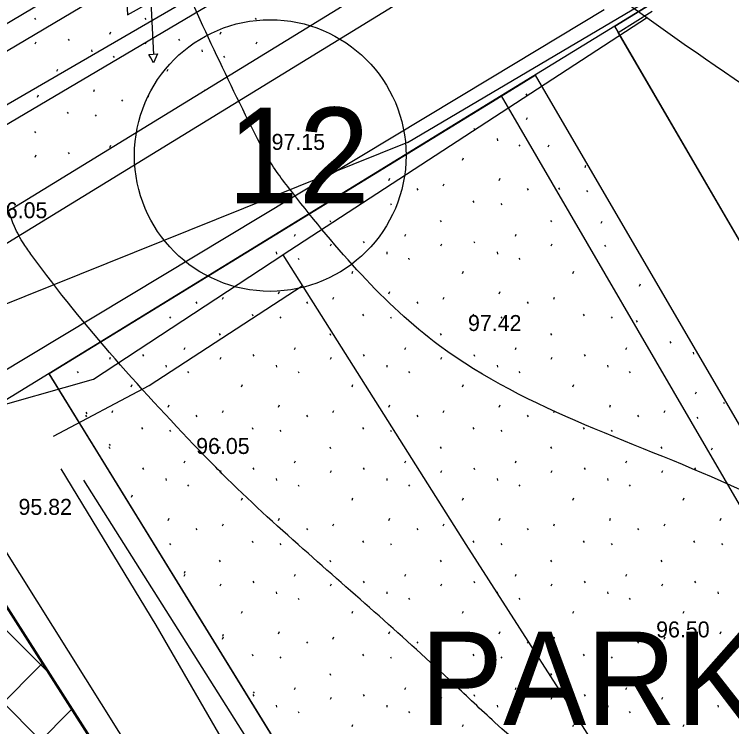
# Model space of a CAD drawing. Extents: x 412225 to 413380, y 4456471 to 4457189.
# Drawn here: x 412875.1 to 412929, y 4456637.4 to 4456690.9 of the extents above; entities that cross this region are included whole.
import ezdxf

# ---------------------------------------------------------------- set-up
doc = ezdxf.new("R2010")
doc.units = 0
for name, color, linetype in [('0_HALİHAZIR', 7, 'Continuous'), ('0_KADASTRO', 7, 'Continuous'), ('Level 28', 7, 'Continuous'), ('Level 34', 7, 'Continuous'), ('Level 41', 7, 'Continuous'), ('Level 54', 7, 'Continuous'), ('Level 58', 7, 'Continuous'), ('Level 62', 7, 'Continuous')]:
    doc.layers.add(name, color=color, linetype=linetype)

# ---------------------------------------------------------------- blocks, each defined once
blk = doc.blocks.new('12')
at = {"layer": 'Level 58'}
blk.add_circle((0, 0), 10.2, dxfattribs=at)
blk.add_text('12', height=7.2, dxfattribs=at).set_placement((-3.23, -3.6))

msp = doc.modelspace()

# ---------------------------------------------------------------- linework, layer by layer
at = {"layer": '0_HALİHAZIR'}
for points in [[(412841.576, 4456665.003), (413057.926, 4456790.466), (413273.464, 4456916.652), (413307.769, 4456936.91)], [(412813.007, 4456650.071), (412835.489, 4456664.933), (412867.464, 4456683.962), (412901.181, 4456703.969), (412934.85, 4456721.065), (412956.754, 4456731.07), (412958.117, 4456731.459), (412959.035, 4456731.634), (412960.277, 4456731.39), (412961.32, 4456730.801), (412962.336, 4456729.858), (412972.363, 4456705.953), (412988.995, 4456670.284), (413003.917, 4456634.999), (413014.424, 4456609.495), (413014.707, 4456606.962), (413014.677, 4456605.697), (413014.483, 4456604.379), (413013.724, 4456603.316), (412984.218, 4456588.075)], [(412883.397, 4456694.839), (412883.59, 4456690.841), (412885.334, 4456691.821), (412885.53, 4456687.859)], [(412922.633, 4456690.641), (412895.194, 4456672.779)], [(412867.51, 4456663.509), (412872.358, 4456661.029), (412881.041, 4456663.489), (412895.246, 4456672.813), (412908.995, 4456651.055), (412920.23, 4456633.539), (412901.098, 4456623.008), (412880.299, 4456655.901)], [(412878.024, 4456659.2), (412885.21, 4456663.009), (412896.709, 4456670.498)], [(412864.09, 4456649.23), (412861.323, 4456653.662), (412867.276, 4456657.602), (412889.795, 4456622.312), (412885.06, 4456619.071)], [(412919.679, 4456588.811), (412903.278, 4456614.656), (412885.748, 4456645.008), (412878.592, 4456656.738)], [(412871.802, 4456654.718), (412904.956, 4456601.822), (412913.295, 4456588.884)]]:
    msp.add_lwpolyline(points, dxfattribs=at)
msp.add_lwpolyline([(412885.193, 4456687.865), (412885.85, 4456687.901), (412885.551, 4456687.229), (412885.335, 4456687.612)], close=True, dxfattribs=at)
for points in [[(412992.716, 4456661.485), (412992.328, 4456661.842), (412987.746, 4456666.132), (412977.092, 4456675.902), (412971.542, 4456680.769), (412970.43, 4456681.421), (412953.379, 4456688.33), (412947.814, 4456691.709), (412935.217, 4456702.348), (412927.264, 4456711.821), (412925.031, 4456716.079)], [(413005.761, 4456630.522), (413001.136, 4456632.263), (412984.376, 4456642.94), (412977.117, 4456647.694), (412971.593, 4456652.141), (412957.205, 4456665.099), (412943.851, 4456675.858), (412940.258, 4456678.239), (412939.048, 4456679.041), (412936.231, 4456681.076), (412913.981, 4456697.425), (412905.411, 4456706.117)], [(413011.724, 4456606.102), (412995.239, 4456621.045), (412991.947, 4456623.876), (412990.801, 4456624.547), (412958.936, 4456637.403), (412954.567, 4456639.817), (412938.594, 4456650.328), (412929.62, 4456655.175), (412907.019, 4456665.994), (412895.993, 4456677.467), (412894.135, 4456680.08), (412893.583, 4456681.1), (412886.792, 4456695.431)], [(412954.779, 4456612.553), (412952.206, 4456613.697), (412941.009, 4456618.727), (412920.288, 4456630.573), (412911.175, 4456637.709), (412908.09, 4456640.597), (412896.792, 4456650.717), (412890.704, 4456656.374), (412889.418, 4456657.685), (412876.396, 4456672.773), (412875.794, 4456673.634), (412875.1, 4456674.94), (412874.235, 4456677.292), (412871.061, 4456682.644), (412869.151, 4456684.963)]]:
    msp.add_spline(points, degree=3, dxfattribs=at)
at = {"layer": '0_KADASTRO'}
for points in [[(412758.558, 4456668.786), (412808.977, 4456694.209), (412902.634, 4456741.974), (412909.074, 4456745.179), (412943.419, 4456762.272), (412949.024, 4456765.062), (412952.615, 4456766.849), (412963.581, 4456772.307), (412985.511, 4456783.221), (412985.536, 4456782.611), (412987.65, 4456731.4), (412981.45, 4456727.59), (412970.633, 4456720.947), (412967.171, 4456718.821), (412964.24, 4456717.02), (412920.19, 4456689.98), (412911.66, 4456684.75), (412892.499, 4456672.986), (412877.7, 4456663.9), (412867.363, 4456657.565), (412824.012, 4456630.971), (412807.183, 4456620.644)], [(412920.19, 4456689.98), (412964.24, 4456717.02), (412964.813, 4456715.755), (412986.81, 4456667.21), (412946.31, 4456645.15), (412920.457, 4456689.522)], [(412877.7, 4456663.9), (412892.499, 4456672.986), (412911.66, 4456684.75), (412947.76, 4456622.78), (412914.4, 4456604.32)], [(412824.012, 4456630.971), (412867.363, 4456657.565), (412891.881, 4456619.266), (412862.602, 4456600.548), (412857.121, 4456597.044)]]:
    msp.add_lwpolyline(points, close=True, dxfattribs=at)
at = {"layer": 'Level 28'}
for p, q in [((412917.79, 4456702.575), (412795.286, 4456627.414)), ((412920.449, 4456689.517), (412922.99, 4456691.117)), ((412946.262, 4456645.202), (412920.449, 4456689.517)), ((412911.662, 4456684.737), (412914.219, 4456686.306)), ((412914.219, 4456686.306), (412947.85, 4456628.567)), ((412877.7, 4456663.9), (412911.662, 4456684.737)), ((412911.662, 4456684.737), (412911.662, 4456684.737)), ((412923.461, 4456684.347), (412923.461, 4456684.347)), ((412881.404, 4456657.877), (412877.7, 4456663.889))]:
    msp.add_line(p, q, dxfattribs=at)
for points in [[(412881.404, 4456657.877), (412881.404, 4456657.877)], [(412912.816, 4456606.888), (412881.404, 4456657.877)], [(412871.266, 4456651.496), (412891.846, 4456619.281), (412894.396, 4456615.284), (412908.57, 4456593.086), (412916.533, 4456580.623), (412928.276, 4456562.241)]]:
    msp.add_lwpolyline(points, dxfattribs=at)
at = {"layer": 'Level 34'}
for p, q in [((412877.77, 4456641.315), (412869.009, 4456650.076)), ((412887.776, 4456625.653), (412865.538, 4456647.891)), ((412844.762, 4456609.708), (412877.224, 4456642.17)), ((412847.554, 4456606.843), (412879.429, 4456638.718))]:
    msp.add_line(p, q, dxfattribs=at)
at = {"layer": 'Level 41'}
for p, q in [((412876.599, 4456690.588), (412876.67, 4456690.481)), ((412884.892, 4456690.588), (412884.963, 4456690.481)), ((412893.185, 4456690.588), (412893.256, 4456690.481)), ((412882.251, 4456689.395), (412882.322, 4456689.554)), ((412890.544, 4456689.395), (412890.615, 4456689.554)), ((412876.657, 4456688.666), (412876.729, 4456688.826)), ((412879.122, 4456689.011), (412879.193, 4456688.904)), ((412884.95, 4456688.666), (412885.022, 4456688.826)), ((412887.415, 4456689.011), (412887.486, 4456688.904)), ((412893.243, 4456688.666), (412893.315, 4456688.826)), ((412880.88, 4456688.22), (412880.898, 4456688.06)), ((412882.51, 4456687.75), (412882.58, 4456687.643)), ((412889.173, 4456688.22), (412889.191, 4456688.06)), ((412890.803, 4456687.75), (412890.873, 4456687.643)), ((412878.273, 4456686.606), (412878.345, 4456686.766)), ((412886.566, 4456686.606), (412886.638, 4456686.766)), ((412881.045, 4456685.076), (412881.115, 4456685.236)), ((412889.363, 4456685.134), (412889.408, 4456685.236)), ((412876.835, 4456684.668), (412876.906, 4456684.828)), ((412885.128, 4456684.668), (412885.199, 4456684.828)), ((412913.508, 4456684.899), (412913.579, 4456684.792)), ((412883.14, 4456684.46), (412883.211, 4456684.354)), ((412879.055, 4456683.531), (412879.126, 4456683.424)), ((412881.154, 4456683.339), (412881.225, 4456683.232)), ((412913.566, 4456682.977), (412913.638, 4456683.137)), ((412876.599, 4456682.078), (412876.67, 4456681.971)), ((412909.591, 4456682.341), (412909.662, 4456682.234)), ((412911.349, 4456681.55), (412911.367, 4456681.39)), ((412882.251, 4456680.885), (412882.322, 4456681.044)), ((412912.979, 4456681.08), (412913.049, 4456680.973)), ((412915.182, 4456680.917), (412915.254, 4456681.077)), ((412876.657, 4456680.156), (412876.729, 4456680.316)), ((412879.122, 4456680.501), (412879.193, 4456680.394)), ((412908.742, 4456679.936), (412908.814, 4456680.096)), ((412917.954, 4456679.387), (412918.024, 4456679.547)), ((412903.221, 4456678.406), (412903.291, 4456678.566)), ((412907.304, 4456677.998), (412907.375, 4456678.158)), ((412911.514, 4456678.406), (412911.584, 4456678.566)), ((412905.316, 4456677.79), (412905.387, 4456677.684)), ((412913.609, 4456677.79), (412913.68, 4456677.684)), ((412915.964, 4456677.842), (412916.035, 4456677.735)), ((412918.063, 4456677.65), (412918.134, 4456677.543)), ((412901.231, 4456676.861), (412901.302, 4456676.754)), ((412903.33, 4456676.669), (412903.401, 4456676.562)), ((412909.524, 4456676.861), (412909.595, 4456676.754)), ((412911.623, 4456676.669), (412911.694, 4456676.562)), ((412898.775, 4456675.408), (412898.846, 4456675.301)), ((412907.068, 4456675.408), (412907.139, 4456675.301)), ((412915.361, 4456675.408), (412915.432, 4456675.301)), ((412919.16, 4456675.196), (412919.231, 4456675.355)), ((412896.134, 4456674.215), (412896.205, 4456674.374)), ((412904.427, 4456674.215), (412904.498, 4456674.374)), ((412912.72, 4456674.215), (412912.791, 4456674.374)), ((412901.298, 4456673.831), (412901.369, 4456673.724)), ((412909.591, 4456673.831), (412909.662, 4456673.724)), ((412898.833, 4456673.486), (412898.905, 4456673.646)), ((412907.126, 4456673.486), (412907.198, 4456673.646)), ((412915.419, 4456673.486), (412915.491, 4456673.646)), ((412919.419, 4456673.551), (412919.489, 4456673.444)), ((412894.763, 4456673.04), (412894.781, 4456672.88)), ((412903.056, 4456673.04), (412903.074, 4456672.88)), ((412911.349, 4456673.04), (412911.367, 4456672.88)), ((412896.393, 4456672.57), (412896.463, 4456672.463)), ((412904.686, 4456672.57), (412904.705, 4456672.542)), ((412904.705, 4456672.542), (412904.756, 4456672.463)), ((412912.979, 4456672.57), (412913.049, 4456672.463)), ((412900.449, 4456671.426), (412900.521, 4456671.586)), ((412908.742, 4456671.426), (412908.814, 4456671.586)), ((412917.035, 4456671.426), (412917.107, 4456671.586)), ((412922.037, 4456670.469), (412922.108, 4456670.629)), ((412894.928, 4456669.896), (412894.998, 4456670.056)), ((412903.221, 4456669.896), (412903.291, 4456670.056)), ((412911.514, 4456669.896), (412911.584, 4456670.056)), ((412890.718, 4456669.488), (412890.789, 4456669.648)), ((412899.011, 4456669.488), (412899.082, 4456669.648)), ((412907.304, 4456669.488), (412907.375, 4456669.648)), ((412915.597, 4456669.488), (412915.668, 4456669.648)), ((412888.73, 4456669.28), (412888.801, 4456669.174)), ((412897.023, 4456669.28), (412897.094, 4456669.174)), ((412905.316, 4456669.28), (412905.387, 4456669.174)), ((412913.609, 4456669.28), (412913.68, 4456669.174)), ((412892.938, 4456668.351), (412893.009, 4456668.244)), ((412901.231, 4456668.351), (412901.302, 4456668.244)), ((412909.524, 4456668.351), (412909.595, 4456668.244)), ((412917.817, 4456668.351), (412917.888, 4456668.244)), ((412886.744, 4456668.159), (412886.815, 4456668.052)), ((412895.037, 4456668.159), (412895.108, 4456668.052)), ((412903.33, 4456668.159), (412903.401, 4456668.052)), ((412911.623, 4456668.159), (412911.694, 4456668.052)), ((412919.916, 4456668.159), (412919.987, 4456668.052)), ((412921.801, 4456667.879), (412921.872, 4456667.772)), ((412890.482, 4456666.898), (412890.553, 4456666.791)), ((412898.775, 4456666.898), (412898.846, 4456666.791)), ((412907.068, 4456666.898), (412907.139, 4456666.791)), ((412915.361, 4456666.898), (412915.432, 4456666.791)), ((412924.324, 4456666.302), (412924.395, 4456666.195)), ((412887.841, 4456665.705), (412887.912, 4456665.864)), ((412896.134, 4456665.705), (412896.205, 4456665.864)), ((412904.427, 4456665.705), (412904.498, 4456665.864)), ((412912.72, 4456665.705), (412912.791, 4456665.864)), ((412921.013, 4456665.705), (412921.084, 4456665.864)), ((412882.247, 4456664.976), (412882.319, 4456665.136)), ((412884.712, 4456665.321), (412884.783, 4456665.214)), ((412890.54, 4456664.976), (412890.612, 4456665.136)), ((412893.005, 4456665.321), (412893.072, 4456665.22)), ((412893.072, 4456665.22), (412893.076, 4456665.214)), ((412898.833, 4456664.976), (412898.905, 4456665.136)), ((412901.298, 4456665.321), (412901.369, 4456665.214)), ((412907.126, 4456664.976), (412907.198, 4456665.136)), ((412909.591, 4456665.321), (412909.662, 4456665.214)), ((412915.419, 4456664.976), (412915.491, 4456665.136)), ((412917.884, 4456665.321), (412917.955, 4456665.214)), ((412926.082, 4456665.511), (412926.1, 4456665.351)), ((412879.807, 4456664.06), (412879.877, 4456663.953)), ((412886.47, 4456664.53), (412886.488, 4456664.37)), ((412888.1, 4456664.06), (412888.17, 4456663.953)), ((412894.763, 4456664.53), (412894.781, 4456664.37)), ((412896.393, 4456664.06), (412896.463, 4456663.953)), ((412903.056, 4456664.53), (412903.074, 4456664.37)), ((412904.686, 4456664.06), (412904.756, 4456663.953)), ((412911.349, 4456664.53), (412911.367, 4456664.37)), ((412912.979, 4456664.06), (412913.049, 4456663.953)), ((412919.642, 4456664.53), (412919.66, 4456664.37)), ((412921.272, 4456664.06), (412921.342, 4456663.953)), ((412883.863, 4456662.916), (412883.935, 4456663.076)), ((412892.156, 4456662.916), (412892.228, 4456663.076)), ((412900.449, 4456662.916), (412900.521, 4456663.076)), ((412908.742, 4456662.916), (412908.814, 4456663.076)), ((412917.035, 4456662.916), (412917.107, 4456663.076)), ((412926.247, 4456662.367), (412926.317, 4456662.527)), ((412886.635, 4456661.386), (412886.705, 4456661.546)), ((412894.928, 4456661.386), (412894.998, 4456661.546)), ((412903.221, 4456661.386), (412903.291, 4456661.546)), ((412911.514, 4456661.386), (412911.584, 4456661.546)), ((412919.807, 4456661.386), (412919.877, 4456661.546)), ((412928.342, 4456661.751), (412928.413, 4456661.645)), ((412880.454, 4456660.991), (412880.525, 4456660.885)), ((412882.425, 4456660.978), (412882.496, 4456661.138)), ((412890.718, 4456660.978), (412890.789, 4456661.138)), ((412899.011, 4456660.978), (412899.082, 4456661.138)), ((412907.304, 4456660.978), (412907.375, 4456661.138)), ((412915.597, 4456660.978), (412915.668, 4456661.138)), ((412923.89, 4456660.978), (412923.961, 4456661.138)), ((412880.437, 4456660.77), (412880.508, 4456660.664)), ((412888.73, 4456660.77), (412888.801, 4456660.664)), ((412897.023, 4456660.77), (412897.094, 4456660.664)), ((412905.316, 4456660.77), (412905.387, 4456660.664)), ((412913.609, 4456660.77), (412913.68, 4456660.664)), ((412921.902, 4456660.77), (412921.973, 4456660.664)), ((412926.356, 4456660.63), (412926.427, 4456660.523)), ((412884.645, 4456659.841), (412884.716, 4456659.734)), ((412892.938, 4456659.841), (412893.009, 4456659.734)), ((412901.231, 4456659.841), (412901.302, 4456659.734)), ((412909.524, 4456659.841), (412909.595, 4456659.734)), ((412917.817, 4456659.841), (412917.888, 4456659.734)), ((412886.744, 4456659.649), (412886.815, 4456659.542)), ((412895.037, 4456659.649), (412895.108, 4456659.542)), ((412903.33, 4456659.649), (412903.401, 4456659.542)), ((412911.623, 4456659.649), (412911.694, 4456659.542)), ((412919.916, 4456659.649), (412919.987, 4456659.542)), ((412882.189, 4456658.388), (412882.197, 4456658.376)), ((412882.197, 4456658.376), (412882.26, 4456658.281)), ((412882.197, 4456658.376), (412882.197, 4456658.376)), ((412882.206, 4456658.609), (412882.277, 4456658.502)), ((412890.482, 4456658.388), (412890.553, 4456658.281)), ((412898.775, 4456658.388), (412898.846, 4456658.281)), ((412907.068, 4456658.388), (412907.139, 4456658.281)), ((412915.361, 4456658.388), (412915.432, 4456658.281)), ((412923.654, 4456658.388), (412923.725, 4456658.281)), ((412927.453, 4456658.176), (412927.524, 4456658.335)), ((412887.841, 4456657.195), (412887.912, 4456657.354)), ((412896.134, 4456657.195), (412896.205, 4456657.354)), ((412904.427, 4456657.195), (412904.498, 4456657.354)), ((412912.72, 4456657.195), (412912.791, 4456657.354)), ((412921.013, 4456657.195), (412921.084, 4456657.354)), ((412884.712, 4456656.811), (412884.783, 4456656.704)), ((412890.54, 4456656.466), (412890.612, 4456656.626)), ((412893.005, 4456656.811), (412893.076, 4456656.704)), ((412898.833, 4456656.466), (412898.905, 4456656.626)), ((412901.298, 4456656.811), (412901.369, 4456656.704)), ((412907.126, 4456656.466), (412907.198, 4456656.626)), ((412909.591, 4456656.811), (412909.662, 4456656.704)), ((412915.419, 4456656.466), (412915.491, 4456656.626)), ((412917.884, 4456656.811), (412917.955, 4456656.704)), ((412923.712, 4456656.466), (412923.784, 4456656.626)), ((412926.177, 4456656.811), (412926.248, 4456656.704)), ((412886.47, 4456656.02), (412886.488, 4456655.86)), ((412894.763, 4456656.02), (412894.781, 4456655.86)), ((412903.056, 4456656.02), (412903.074, 4456655.86)), ((412911.349, 4456656.02), (412911.367, 4456655.86)), ((412919.642, 4456656.02), (412919.66, 4456655.86)), ((412888.1, 4456655.55), (412888.17, 4456655.443)), ((412896.393, 4456655.55), (412896.463, 4456655.443)), ((412904.686, 4456655.55), (412904.756, 4456655.443)), ((412912.979, 4456655.55), (412913.049, 4456655.443)), ((412921.272, 4456655.55), (412921.342, 4456655.443)), ((412883.88, 4456654.627), (412883.952, 4456654.787)), ((412892.156, 4456654.406), (412892.228, 4456654.566)), ((412900.449, 4456654.406), (412900.521, 4456654.566)), ((412908.742, 4456654.406), (412908.814, 4456654.566)), ((412917.035, 4456654.406), (412917.107, 4456654.566)), ((412925.328, 4456654.406), (412925.4, 4456654.566)), ((412886.635, 4456652.876), (412886.705, 4456653.036)), ((412894.928, 4456652.876), (412894.998, 4456653.036)), ((412903.221, 4456652.876), (412903.291, 4456653.036)), ((412911.514, 4456652.876), (412911.584, 4456653.036)), ((412919.807, 4456652.876), (412919.877, 4456653.036)), ((412928.1, 4456652.876), (412928.17, 4456653.036)), ((412888.73, 4456652.26), (412888.801, 4456652.154)), ((412890.718, 4456652.468), (412890.789, 4456652.628)), ((412897.023, 4456652.26), (412897.094, 4456652.154)), ((412899.011, 4456652.468), (412899.082, 4456652.628)), ((412905.316, 4456652.26), (412905.387, 4456652.154)), ((412907.304, 4456652.468), (412907.375, 4456652.628)), ((412913.609, 4456652.26), (412913.68, 4456652.154)), ((412915.597, 4456652.468), (412915.668, 4456652.628)), ((412921.902, 4456652.26), (412921.973, 4456652.154)), ((412923.89, 4456652.468), (412923.961, 4456652.628)), ((412886.744, 4456651.139), (412886.815, 4456651.032)), ((412892.938, 4456651.331), (412893.009, 4456651.224)), ((412895.037, 4456651.139), (412895.108, 4456651.032)), ((412901.231, 4456651.331), (412901.302, 4456651.224)), ((412903.33, 4456651.139), (412903.401, 4456651.032)), ((412909.524, 4456651.331), (412909.595, 4456651.224)), ((412911.623, 4456651.139), (412911.694, 4456651.032)), ((412917.817, 4456651.331), (412917.888, 4456651.224)), ((412919.916, 4456651.139), (412919.987, 4456651.032)), ((412926.11, 4456651.331), (412926.181, 4456651.224)), ((412928.209, 4456651.139), (412928.28, 4456651.032)), ((412890.482, 4456649.878), (412890.553, 4456649.771)), ((412898.775, 4456649.878), (412898.846, 4456649.771)), ((412907.068, 4456649.878), (412907.139, 4456649.771)), ((412915.361, 4456649.878), (412915.432, 4456649.771)), ((412923.654, 4456649.878), (412923.725, 4456649.771)), ((412887.858, 4456648.906), (412887.929, 4456649.065)), ((412887.841, 4456648.685), (412887.912, 4456648.844)), ((412896.134, 4456648.685), (412896.205, 4456648.844)), ((412904.427, 4456648.685), (412904.498, 4456648.844)), ((412912.72, 4456648.685), (412912.791, 4456648.844)), ((412921.013, 4456648.685), (412921.084, 4456648.844)), ((412890.54, 4456647.956), (412890.612, 4456648.116)), ((412893.005, 4456648.301), (412893.076, 4456648.194)), ((412898.833, 4456647.956), (412898.905, 4456648.116)), ((412901.298, 4456648.301), (412901.369, 4456648.194)), ((412907.126, 4456647.956), (412907.198, 4456648.116)), ((412909.591, 4456648.301), (412909.662, 4456648.194)), ((412915.419, 4456647.956), (412915.491, 4456648.116)), ((412917.884, 4456648.301), (412917.955, 4456648.194)), ((412923.712, 4456647.956), (412923.784, 4456648.116)), ((412926.177, 4456648.301), (412926.248, 4456648.194)), ((412894.763, 4456647.51), (412894.781, 4456647.35)), ((412903.056, 4456647.51), (412903.074, 4456647.35)), ((412911.349, 4456647.51), (412911.367, 4456647.35)), ((412919.642, 4456647.51), (412919.66, 4456647.35)), ((412927.935, 4456647.51), (412927.953, 4456647.35)), ((412896.393, 4456647.04), (412896.463, 4456646.933)), ((412904.686, 4456647.04), (412904.756, 4456646.933)), ((412912.979, 4456647.04), (412913.049, 4456646.933)), ((412921.272, 4456647.04), (412921.342, 4456646.933)), ((412892.156, 4456645.896), (412892.228, 4456646.056)), ((412900.449, 4456645.896), (412900.521, 4456646.056)), ((412908.742, 4456645.896), (412908.814, 4456646.056)), ((412917.035, 4456645.896), (412917.107, 4456646.056)), ((412925.328, 4456645.896), (412925.4, 4456646.056)), ((412890.718, 4456643.958), (412890.789, 4456644.118)), ((412890.735, 4456644.179), (412890.806, 4456644.339)), ((412894.928, 4456644.366), (412894.998, 4456644.526)), ((412899.011, 4456643.958), (412899.082, 4456644.118)), ((412903.221, 4456644.366), (412903.291, 4456644.526)), ((412907.304, 4456643.958), (412907.375, 4456644.118)), ((412911.514, 4456644.366), (412911.584, 4456644.526)), ((412915.597, 4456643.958), (412915.668, 4456644.118)), ((412919.807, 4456644.366), (412919.877, 4456644.526)), ((412923.89, 4456643.958), (412923.961, 4456644.118)), ((412928.1, 4456644.366), (412928.17, 4456644.526)), ((412897.023, 4456643.75), (412897.094, 4456643.644)), ((412905.316, 4456643.75), (412905.387, 4456643.644)), ((412913.609, 4456643.75), (412913.68, 4456643.644)), ((412921.902, 4456643.75), (412921.973, 4456643.644)), ((412892.938, 4456642.821), (412893.009, 4456642.714)), ((412895.037, 4456642.629), (412895.108, 4456642.522)), ((412901.231, 4456642.821), (412901.302, 4456642.714)), ((412903.33, 4456642.629), (412903.401, 4456642.522)), ((412909.524, 4456642.821), (412909.595, 4456642.714)), ((412911.623, 4456642.629), (412911.694, 4456642.522)), ((412917.817, 4456642.821), (412917.888, 4456642.714)), ((412919.916, 4456642.629), (412919.987, 4456642.522)), ((412926.11, 4456642.821), (412926.181, 4456642.714)), ((412928.209, 4456642.629), (412928.28, 4456642.522)), ((412898.775, 4456641.368), (412898.846, 4456641.261)), ((412907.068, 4456641.368), (412907.139, 4456641.261)), ((412915.361, 4456641.368), (412915.432, 4456641.261)), ((412923.654, 4456641.368), (412923.725, 4456641.261)), ((412896.134, 4456640.175), (412896.205, 4456640.334)), ((412904.427, 4456640.175), (412904.498, 4456640.334)), ((412912.72, 4456640.175), (412912.791, 4456640.334)), ((412921.013, 4456640.175), (412921.084, 4456640.334)), ((412893.005, 4456639.791), (412893.076, 4456639.684)), ((412893.022, 4456640.012), (412893.093, 4456639.905)), ((412901.298, 4456639.791), (412901.369, 4456639.684)), ((412909.591, 4456639.791), (412909.662, 4456639.684)), ((412917.884, 4456639.791), (412917.955, 4456639.684)), ((412926.177, 4456639.791), (412926.248, 4456639.684)), ((412898.833, 4456639.446), (412898.905, 4456639.606)), ((412907.126, 4456639.446), (412907.198, 4456639.606)), ((412915.419, 4456639.446), (412915.491, 4456639.606)), ((412923.712, 4456639.446), (412923.784, 4456639.606)), ((412894.763, 4456639), (412894.781, 4456638.84)), ((412903.056, 4456639), (412903.074, 4456638.84)), ((412911.349, 4456639), (412911.367, 4456638.84)), ((412919.642, 4456639), (412919.66, 4456638.84)), ((412927.935, 4456639), (412927.953, 4456638.84)), ((412896.393, 4456638.53), (412896.463, 4456638.423)), ((412904.686, 4456638.53), (412904.756, 4456638.423)), ((412912.979, 4456638.53), (412913.049, 4456638.423)), ((412921.272, 4456638.53), (412921.342, 4456638.423)), ((412900.449, 4456637.386), (412900.521, 4456637.546)), ((412908.742, 4456637.386), (412908.814, 4456637.546)), ((412917.035, 4456637.386), (412917.107, 4456637.546)), ((412925.328, 4456637.386), (412925.4, 4456637.546))]:
    msp.add_line(p, q, dxfattribs=at)
at = {"layer": 'Level 54'}
msp.add_line((412904.619, 4456681.248), (412846.196, 4456657.768), dxfattribs=at)
for points in [[(412842.641, 4456663.797), (413057.204, 4456790.554)], [(412856.216, 4456679.35), (412988.664, 4456757.933)], [(412904.619, 4456681.248), (413012.096, 4456744.742)]]:
    msp.add_lwpolyline(points, dxfattribs=at)
at = {"layer": 'Level 62'}
for p, q in [((412921.393, 4456702.44), (412819.706, 4456640.05)), ((412919.384, 4456691.21), (412910.874, 4456686.089)), ((412910.874, 4456686.089), (412866.313, 4456659.276))]:
    msp.add_line(p, q, dxfattribs=at)

# ---------------------------------------------------------------- block references
at = {"layer": 'Level 58'}
msp.add_blockref('12', (412894.308, 4456680.277), dxfattribs=at)

# ---------------------------------------------------------------- texts
at = {"layer": '0_HALİHAZIR'}
for s, p in [('97.15', (412894.41, 4456680.7)), ('96.05', (412873.552, 4456675.567)), ('97.42', (412909.162, 4456667.096)), ('96.05', (412888.743, 4456657.863)), ('95.82', (412875.398, 4456653.29)), ('96.50', (412923.293, 4456644.088))]:
    msp.add_text(s, height=1.2, dxfattribs=at).set_placement(p)
at = {"layer": 'Level 41'}
msp.add_text('PARK', height=7, dxfattribs=at).set_placement((412905.555, 4456637.517))

doc.saveas('drawing.dxf')
